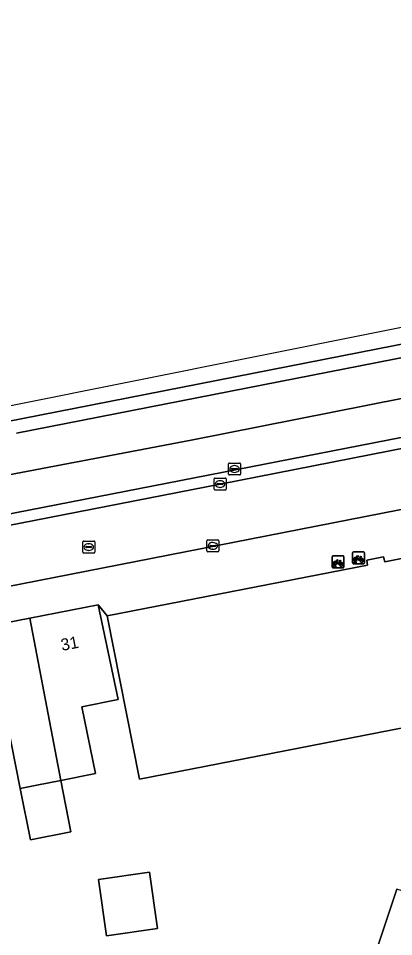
# Model space of a CAD drawing. Extents: x 160377 to 161131, y 383938 to 384853.
# Drawn here: x 160673.4 to 160704.8, y 384770.1 to 384846.9 of the extents above; entities that cross this region are included whole.
import ezdxf

# ---------------------------------------------------------------- set-up
doc = ezdxf.new("R2010")
doc.units = 0
for name, color, linetype in [('IMGEO_Berm_open', 7, 'Continuous'), ('IMGEO_Erf', 7, 'Continuous'), ('IMGEO_Fietsenrek', 7, 'Continuous'), ('IMGEO_Kolk', 7, 'Continuous'), ('IMGEO_Pand', 7, 'Continuous'), ('IMGEO_Pand_nummerreeks', 7, 'Continuous'), ('IMGEO_Rijbaan_lokaal_open', 7, 'Continuous'), ('IMGEO_Rijbaan_regionaal_gesloten', 7, 'Continuous'), ('IMGEO_Rioolput', 7, 'Continuous'), ('IMGEO_Verkeerseiland_open', 7, 'Continuous'), ('IMGEO_Voetpad_open', 7, 'Continuous')]:
    doc.layers.add(name, color=color, linetype=linetype)

msp = doc.modelspace()

# ---------------------------------------------------------------- linework, layer by layer
at = {"layer": 'IMGEO_Berm_open'}
for points in [[(160753.962, 384821.317), (160669.687, 384804.898)], [(160668.863, 384803.782), (160690.315, 384807.978), (160710.765, 384811.973), (160731.557, 384816.055), (160751.991, 384820.036), (160754.132, 384820.304)]]:
    msp.add_lwpolyline(points, dxfattribs=at)
at = {"layer": 'IMGEO_Erf'}
for points in [[(160728.933, 384792.151), (160683.571, 384783.298), (160680.864, 384796.949), (160680.098, 384797.869), (160681.774, 384789.968), (160678.754, 384789.365), (160679.872, 384783.776), (160676.988, 384783.2), (160677.815, 384778.9), (160674.436, 384778.251), (160673.583, 384782.519), (160672.449, 384788.196)], [(160703.128, 384768.191), (160705.121, 384774.102)]]:
    msp.add_lwpolyline(points, dxfattribs=at)
msp.add_lwpolyline([(160685.066, 384770.827), (160680.81, 384770.22), (160680.14, 384774.915), (160684.395, 384775.523)], close=True, dxfattribs=at)
at = {"layer": 'IMGEO_Fietsenrek'}
for p, q in [((160699.69, 384801.044), (160699.69, 384801.885)), ((160699.69, 384801.885), (160699.69, 384801.044)), ((160699.765, 384801.969), (160700.606, 384801.969)), ((160700.606, 384801.969), (160699.765, 384801.969)), ((160700.69, 384801.894), (160700.69, 384801.053)), ((160700.69, 384801.053), (160700.69, 384801.894)), ((160701.408, 384801.38), (160701.408, 384802.221)), ((160701.408, 384802.221), (160701.408, 384801.38)), ((160701.483, 384802.305), (160702.324, 384802.305)), ((160702.324, 384802.305), (160701.483, 384802.305)), ((160702.095, 384801.854), (160702.131, 384801.759)), ((160702.408, 384802.23), (160702.408, 384801.389)), ((160702.408, 384801.389), (160702.408, 384802.23)), ((160699.817, 384801.053), (160699.856, 384801.213)), ((160699.851, 384801.053), (160699.817, 384801.053)), ((160699.886, 384801.201), (160699.851, 384801.053)), ((160699.928, 384801.225), (160699.927, 384801.229)), ((160699.969, 384801.053), (160699.935, 384801.195)), ((160699.959, 384801.236), (160699.96, 384801.229)), ((160699.967, 384801.199), (160700.002, 384801.053)), ((160700.002, 384801.053), (160699.969, 384801.053)), ((160700.377, 384801.518), (160700.413, 384801.423)), ((160702.333, 384801.305), (160701.492, 384801.305)), ((160701.492, 384801.305), (160702.333, 384801.305)), ((160701.535, 384801.389), (160701.574, 384801.549)), ((160701.569, 384801.389), (160701.535, 384801.389)), ((160701.604, 384801.537), (160701.569, 384801.389)), ((160701.646, 384801.561), (160701.645, 384801.565)), ((160701.687, 384801.389), (160701.653, 384801.531)), ((160701.677, 384801.572), (160701.678, 384801.565)), ((160701.685, 384801.535), (160701.72, 384801.389)), ((160701.72, 384801.389), (160701.687, 384801.389)), ((160700.615, 384800.969), (160699.774, 384800.969)), ((160699.774, 384800.969), (160700.615, 384800.969))]:
    msp.add_line(p, q, dxfattribs=at)
for points in [[(160701.742, 384801.779), (160701.69, 384801.689), (160701.65, 384801.664), (160701.651, 384801.711), (160701.706, 384801.805)], [(160701.721, 384801.831), (160701.816, 384801.995), (160701.902, 384801.981), (160701.904, 384801.972), (160701.848, 384801.961), (160701.821, 384801.916), (160702.077, 384801.875)], [(160702.017, 384801.587), (160701.967, 384801.587), (160701.776, 384801.838), (160701.757, 384801.806)], [(160702.064, 384801.85), (160701.807, 384801.891), (160701.79, 384801.862), (160701.957, 384801.642), (160702.064, 384801.85)], [(160702.112, 384801.752), (160702.082, 384801.829), (160701.973, 384801.611), (160702.016, 384801.611)], [(160702.077, 384801.875), (160702.102, 384801.924), (160702.096, 384801.928), (160702.073, 384801.932), (160702.061, 384801.939), (160702.06, 384801.942), (160702.062, 384801.947), (160702.157, 384801.932), (160702.159, 384801.922), (160702.149, 384801.909), (160702.137, 384801.903), (160702.123, 384801.909), (160702.095, 384801.854)], [(160700.024, 384801.443), (160699.972, 384801.353), (160699.932, 384801.328), (160699.933, 384801.375), (160699.988, 384801.469)], [(160700.003, 384801.495), (160700.098, 384801.659), (160700.184, 384801.645), (160700.186, 384801.636), (160700.13, 384801.625), (160700.103, 384801.58), (160700.359, 384801.539)], [(160700.299, 384801.251), (160700.249, 384801.251), (160700.058, 384801.502), (160700.039, 384801.47)], [(160700.346, 384801.514), (160700.089, 384801.555), (160700.072, 384801.526), (160700.239, 384801.306), (160700.346, 384801.514)], [(160700.394, 384801.416), (160700.364, 384801.493), (160700.255, 384801.275), (160700.298, 384801.275)], [(160700.328, 384801.275), (160700.448, 384801.274), (160700.404, 384801.388)], [(160700.424, 384801.395), (160700.479, 384801.25), (160700.329, 384801.25)], [(160700.359, 384801.539), (160700.384, 384801.588), (160700.378, 384801.592), (160700.355, 384801.596), (160700.343, 384801.603), (160700.342, 384801.606), (160700.344, 384801.611), (160700.439, 384801.596), (160700.441, 384801.586), (160700.431, 384801.573), (160700.419, 384801.567), (160700.405, 384801.573), (160700.377, 384801.518)], [(160702.046, 384801.611), (160702.166, 384801.61), (160702.122, 384801.724)], [(160702.142, 384801.731), (160702.197, 384801.586), (160702.047, 384801.586)]]:
    msp.add_lwpolyline(points, dxfattribs=at)
for centre, radius, start, end in [((160699.768, 384801.891), 0.0779, 92.4484, 184.28452), ((160699.768, 384801.891), 0.0779, 92.4484, 184.28452), ((160700.612, 384801.891), 0.0779, 2.4484, 94.28452), ((160700.612, 384801.891), 0.0779, 2.4484, 94.28452), ((160701.486, 384802.227), 0.0779, 92.4484, 184.28452), ((160701.486, 384802.227), 0.0779, 92.4484, 184.28452), ((160701.648, 384801.69), 0.159, 62.67661, 242.13685), ((160701.648, 384801.69), 0.129, 63.31916, 238.90302), ((160701.648, 384801.69), 0.159, 283.5766, 46.60424), ((160702.33, 384802.227), 0.0779, 2.4484, 94.28452), ((160702.33, 384802.227), 0.0779, 2.4484, 94.28452), ((160699.768, 384801.047), 0.0779, 182.4484, 274.28452), ((160699.768, 384801.047), 0.0779, 182.4484, 274.28452), ((160699.93, 384801.354), 0.159, 62.67661, 242.13685), ((160699.93, 384801.354), 0.129, 63.31916, 238.90302), ((160699.91, 384801.225), 0.0499, 12.8025, 158.69338), ((160699.93, 384801.354), 0.159, 253.99666, 271.78671), ((160699.91, 384801.225), 0.0174, 12.8025, 163.45023), ((160699.93, 384801.354), 0.129, 253.41502, 269.02044), ((160699.93, 384801.354), 0.129, 283.60429, 43.43025), ((160699.93, 384801.354), 0.159, 283.5766, 46.60424), ((160700.457, 384801.27), 0.159, 113.3408, 178.32165), ((160700.457, 384801.27), 0.159, 187.0065, 105.77075), ((160700.457, 384801.27), 0.129, 113.92302, 177.95563), ((160700.457, 384801.27), 0.129, 188.67146, 104.58832), ((160700.612, 384801.047), 0.0779, 272.4484, 4.28452), ((160700.612, 384801.047), 0.0779, 272.4484, 4.28452), ((160701.486, 384801.383), 0.0779, 182.4484, 274.28452), ((160701.486, 384801.383), 0.0779, 182.4484, 274.28452), ((160701.628, 384801.561), 0.0499, 12.8025, 158.69338), ((160701.648, 384801.69), 0.159, 253.99666, 271.78671), ((160701.628, 384801.561), 0.0174, 12.8025, 163.45023), ((160701.648, 384801.69), 0.129, 253.41502, 269.02044), ((160701.648, 384801.69), 0.129, 283.60429, 43.43025), ((160702.175, 384801.606), 0.159, 113.3408, 178.32165), ((160702.175, 384801.606), 0.159, 187.0065, 105.77075), ((160702.175, 384801.606), 0.129, 113.92302, 177.95563), ((160702.175, 384801.606), 0.129, 188.67146, 104.58832), ((160702.33, 384801.383), 0.0779, 272.4484, 4.28452), ((160702.33, 384801.383), 0.0779, 272.4484, 4.28452)]:
    msp.add_arc(centre, radius, start, end, dxfattribs=at)
at = {"layer": 'IMGEO_Kolk'}
for p, q in [((160691.023, 384808.81), (160691.023, 384809.662)), ((160691.098, 384809.736), (160691.95, 384809.736)), ((160691.511, 384809.516), (160691.536, 384809.516)), ((160692.024, 384809.662), (160692.024, 384808.81)), ((160691.95, 384808.736), (160691.098, 384808.736)), ((160691.282, 384809.23), (160691.282, 384809.242)), ((160691.72, 384809.193), (160691.322, 384809.193)), ((160691.325, 384809.279), (160691.723, 384809.279)), ((160691.534, 384808.956), (160691.509, 384808.956)), ((160691.766, 384809.242), (160691.766, 384809.23)), ((160689.815, 384807.553), (160689.815, 384808.405)), ((160689.89, 384808.479), (160690.742, 384808.479)), ((160690.074, 384807.973), (160690.074, 384807.985)), ((160690.512, 384807.936), (160690.114, 384807.936)), ((160690.117, 384808.022), (160690.515, 384808.022)), ((160690.303, 384808.259), (160690.328, 384808.259)), ((160690.558, 384807.985), (160690.558, 384807.973)), ((160690.816, 384808.405), (160690.816, 384807.553)), ((160690.742, 384807.479), (160689.89, 384807.479)), ((160690.326, 384807.699), (160690.301, 384807.699)), ((160689.208, 384802.382), (160689.208, 384803.234)), ((160689.283, 384803.308), (160690.135, 384803.308)), ((160689.467, 384802.802), (160689.467, 384802.814)), ((160689.905, 384802.765), (160689.507, 384802.765)), ((160689.51, 384802.851), (160689.908, 384802.851)), ((160689.696, 384803.088), (160689.721, 384803.088)), ((160689.951, 384802.814), (160689.951, 384802.802)), ((160690.209, 384803.234), (160690.209, 384802.382)), ((160690.135, 384802.308), (160689.283, 384802.308)), ((160689.719, 384802.528), (160689.694, 384802.528))]:
    msp.add_line(p, q, dxfattribs=at)
for points in [[(160691.023, 384808.81), (160691.023, 384809.662)], [(160691.098, 384809.736), (160691.95, 384809.736)], [(160692.024, 384809.662), (160692.024, 384808.81)], [(160691.95, 384808.736), (160691.098, 384808.736)], [(160689.815, 384807.553), (160689.815, 384808.405)], [(160689.89, 384808.479), (160690.742, 384808.479)], [(160690.816, 384808.405), (160690.816, 384807.553)], [(160690.742, 384807.479), (160689.89, 384807.479)], [(160689.208, 384802.382), (160689.208, 384803.234)], [(160689.283, 384803.308), (160690.135, 384803.308)], [(160690.209, 384803.234), (160690.209, 384802.382)], [(160690.135, 384802.308), (160689.283, 384802.308)]]:
    msp.add_lwpolyline(points, dxfattribs=at)
for centre, radius, start, end in [((160691.1, 384809.66), 0.0765, 91.55205, 178.44795), ((160691.1, 384809.66), 0.0765, 91.55205, 178.44795), ((160691.948, 384809.66), 0.0765, 1.55205, 88.44795), ((160691.948, 384809.66), 0.0765, 1.55205, 88.44795), ((160691.1, 384808.812), 0.0765, 181.55205, 268.44795), ((160691.1, 384808.812), 0.0765, 181.55205, 268.44795), ((160691.322, 384809.239), 0.0403, 85.87752, 175.75265), ((160691.319, 384809.229), 0.0366, 178.93798, 274.71019), ((160691.723, 384809.236), 0.043, 264.86636, 352.45326), ((160691.727, 384809.241), 0.0386, 1.73085, 96.63898), ((160691.948, 384808.812), 0.0765, 271.55205, 358.44795), ((160691.948, 384808.812), 0.0765, 271.55205, 358.44795), ((160689.892, 384808.403), 0.0765, 91.55205, 178.44795), ((160689.892, 384808.403), 0.0765, 91.55205, 178.44795), ((160690.114, 384807.982), 0.0403, 85.87752, 175.75265), ((160690.111, 384807.972), 0.0366, 178.93798, 274.71019), ((160690.515, 384807.979), 0.043, 264.86636, 352.45326), ((160690.519, 384807.984), 0.0386, 1.73085, 96.63898), ((160690.74, 384808.403), 0.0765, 1.55205, 88.44795), ((160690.74, 384808.403), 0.0765, 1.55205, 88.44795), ((160689.892, 384807.555), 0.0765, 181.55205, 268.44795), ((160689.892, 384807.555), 0.0765, 181.55205, 268.44795), ((160690.74, 384807.555), 0.0765, 271.55205, 358.44795), ((160690.74, 384807.555), 0.0765, 271.55205, 358.44795), ((160689.285, 384803.232), 0.0765, 91.55205, 178.44795), ((160689.285, 384803.232), 0.0765, 91.55205, 178.44795), ((160689.507, 384802.811), 0.0403, 85.87752, 175.75265), ((160689.504, 384802.801), 0.0366, 178.93798, 274.71019), ((160689.908, 384802.808), 0.043, 264.86636, 352.45326), ((160689.912, 384802.813), 0.0386, 1.73085, 96.63898), ((160690.133, 384803.232), 0.0765, 1.55205, 88.44795), ((160690.133, 384803.232), 0.0765, 1.55205, 88.44795), ((160689.285, 384802.384), 0.0765, 181.55205, 268.44795), ((160689.285, 384802.384), 0.0765, 181.55205, 268.44795), ((160690.133, 384802.384), 0.0765, 271.55205, 358.44795), ((160690.133, 384802.384), 0.0765, 271.55205, 358.44795)]:
    msp.add_arc(centre, radius, start, end, dxfattribs=at)
for centre, major_axis, ratio, start_param, end_param in [((160691.51, 384809.236), (-0.387, 0.002), 0.722429, 4.712389, 7.853982), ((160691.535, 384809.236), (-0.39, 0.002), 0.717154, 1.570796, 4.712389), ((160690.302, 384807.979), (-0.387, 0.002), 0.722429, 4.712389, 7.853982), ((160690.327, 384807.979), (-0.39, 0.002), 0.717154, 1.570796, 4.712389), ((160689.695, 384802.808), (-0.387, 0.002), 0.722429, 4.712389, 7.853982), ((160689.72, 384802.808), (-0.39, 0.002), 0.717154, 1.570796, 4.712389)]:
    msp.add_ellipse(centre, major_axis=major_axis, ratio=ratio, start_param=start_param, end_param=end_param, dxfattribs=at)
at = {"layer": 'IMGEO_Pand'}
for points in [[(160734.212, 384805.42), (160733.849, 384807.308), (160708.498, 384802.355), (160708.412, 384802.765), (160706.995, 384802.488), (160707.079, 384802.056), (160704.115, 384801.479), (160703.994, 384801.892), (160702.589, 384801.624), (160702.668, 384801.211), (160680.864, 384796.949), (160683.571, 384783.298), (160728.933, 384792.151), (160729.789, 384787.742), (160737.348, 384789.133), (160736.294, 384794.606), (160736.096, 384795.636)], [(160674.38, 384796.767), (160676.988, 384783.2), (160679.872, 384783.776), (160678.754, 384789.365), (160681.774, 384789.968), (160680.098, 384797.869)], [(160674.38, 384796.767), (160668.056, 384795.549), (160668.794, 384790.685), (160669.214, 384787.549), (160672.449, 384788.196), (160673.583, 384782.519), (160674.969, 384782.796), (160676.988, 384783.2)], [(160676.988, 384783.2), (160674.969, 384782.796), (160673.583, 384782.519), (160674.436, 384778.251), (160677.815, 384778.9)], [(160680.81, 384770.22), (160685.066, 384770.827), (160684.395, 384775.523), (160680.14, 384774.915)], [(160697.048, 384769.137), (160696.696, 384766.874), (160704.952, 384765.59), (160707.587, 384773.325), (160705.121, 384774.102), (160703.128, 384768.191)]]:
    msp.add_lwpolyline(points, close=True, dxfattribs=at)
at = {"layer": 'IMGEO_Rijbaan_lokaal_open'}
for points in [[(160745.246, 384813.658), (160756.944, 384815.951), (160756.782, 384816.801), (160754.132, 384820.304), (160751.991, 384820.036), (160731.557, 384816.055), (160710.765, 384811.973), (160690.315, 384807.978), (160668.863, 384803.782)], [(160669.558, 384798.838), (160712.036, 384807.136)]]:
    msp.add_lwpolyline(points, dxfattribs=at)
at = {"layer": 'IMGEO_Rijbaan_regionaal_gesloten'}
for points in [[(160821.599, 384844.146), (160829.468, 384845.895), (160829.618, 384845.927), (160829.254, 384846.905), (160806.499, 384841.714), (160790.719, 384838.114), (160734.589, 384826.879), (160672.527, 384814.457), (160614.171, 384806.098), (160545.148, 384802.929), (160536.931, 384801.145)], [(160620.019, 384800.647), (160623.941, 384800.965), (160636.271, 384802.448), (160652.633, 384805.11), (160663.941, 384807.107), (160687.886, 384811.633), (160723.538, 384818.688), (160757.394, 384825.337), (160773.567, 384827.732), (160796.581, 384831.06), (160808.154, 384832.524), (160820.659, 384834.653), (160832.812, 384837.187), (160831.861, 384840.102), (160818.009, 384837.306), (160805.372, 384835.31), (160791.27, 384833.313), (160761.012, 384829.451), (160759.855, 384829.172), (160673.267, 384812.223)], [(160666.233, 384811.987), (160791.269, 384836.471), (160798.406, 384838.282)], [(160833.826, 384834.082), (160832.812, 384837.187), (160820.659, 384834.653), (160808.154, 384832.524), (160796.581, 384831.06), (160773.567, 384827.732), (160757.394, 384825.337), (160723.538, 384818.688), (160687.886, 384811.633), (160663.941, 384807.107), (160652.633, 384805.11), (160636.271, 384802.448), (160623.941, 384800.965), (160620.019, 384800.647)], [(160669.687, 384804.898), (160753.962, 384821.317)]]:
    msp.add_lwpolyline(points, dxfattribs=at)
at = {"layer": 'IMGEO_Rioolput'}
for p, q in [((160678.82, 384802.287), (160678.82, 384803.139)), ((160678.895, 384803.213), (160679.747, 384803.213)), ((160679.079, 384802.707), (160679.079, 384802.719)), ((160679.517, 384802.67), (160679.119, 384802.67)), ((160679.122, 384802.756), (160679.52, 384802.756)), ((160679.308, 384802.993), (160679.333, 384802.993)), ((160679.563, 384802.719), (160679.563, 384802.707)), ((160679.821, 384803.139), (160679.821, 384802.287)), ((160679.747, 384802.213), (160678.895, 384802.213)), ((160679.331, 384802.433), (160679.306, 384802.433))]:
    msp.add_line(p, q, dxfattribs=at)
for points in [[(160678.82, 384802.287), (160678.82, 384803.139)], [(160678.895, 384803.213), (160679.747, 384803.213)], [(160679.821, 384803.139), (160679.821, 384802.287)], [(160679.747, 384802.213), (160678.895, 384802.213)]]:
    msp.add_lwpolyline(points, dxfattribs=at)
for centre, radius, start, end in [((160678.897, 384803.137), 0.0765, 91.55205, 178.44795), ((160678.897, 384803.137), 0.0765, 91.55205, 178.44795), ((160679.119, 384802.716), 0.0403, 85.87752, 175.75265), ((160679.116, 384802.706), 0.0366, 178.93798, 274.71019), ((160679.52, 384802.713), 0.043, 264.86636, 352.45326), ((160679.524, 384802.718), 0.0386, 1.73085, 96.63898), ((160679.745, 384803.137), 0.0765, 1.55205, 88.44795), ((160679.745, 384803.137), 0.0765, 1.55205, 88.44795), ((160678.897, 384802.289), 0.0765, 181.55205, 268.44795), ((160678.897, 384802.289), 0.0765, 181.55205, 268.44795), ((160679.745, 384802.289), 0.0765, 271.55205, 358.44795), ((160679.745, 384802.289), 0.0765, 271.55205, 358.44795)]:
    msp.add_arc(centre, radius, start, end, dxfattribs=at)
for centre, major_axis, ratio, start_param, end_param in [((160679.307, 384802.713), (-0.387, 0.002), 0.722429, 4.712389, 7.853982), ((160679.332, 384802.713), (-0.39, 0.002), 0.717154, 1.570796, 4.712389)]:
    msp.add_ellipse(centre, major_axis=major_axis, ratio=ratio, start_param=start_param, end_param=end_param, dxfattribs=at)
at = {"layer": 'IMGEO_Verkeerseiland_open'}
msp.add_lwpolyline([(160673.267, 384812.223), (160759.855, 384829.172), (160761.012, 384829.451), (160791.519, 384835.419), (160791.269, 384836.471), (160666.233, 384811.987)], dxfattribs=at)
at = {"layer": 'IMGEO_Voetpad_open'}
for points in [[(160732.219, 384810.957), (160731.148, 384810.84), (160712.036, 384807.136), (160669.558, 384798.838)], [(160702.668, 384801.211), (160702.589, 384801.624), (160703.994, 384801.892), (160704.115, 384801.479), (160707.079, 384802.056), (160706.995, 384802.488), (160708.412, 384802.765), (160708.498, 384802.355), (160733.849, 384807.308), (160734.212, 384805.42), (160737.223, 384805.988), (160736.981, 384807.336)], [(160622.22, 384787.392), (160625.386, 384788.399), (160626.181, 384789.448), (160634.124, 384790.626), (160634.642, 384790.703), (160641.141, 384791.616), (160647.807, 384792.552), (160648.788, 384792.69), (160655.111, 384793.621), (160661.103, 384794.503), (160667.094, 384795.385), (160668.056, 384795.549), (160674.38, 384796.767), (160680.098, 384797.869), (160680.864, 384796.949), (160702.668, 384801.211)]]:
    msp.add_lwpolyline(points, dxfattribs=at)

# ---------------------------------------------------------------- texts
at = {"layer": 'IMGEO_Pand_nummerreeks'}
msp.add_text('31', height=1, rotation=10.89682, dxfattribs=at).set_placement((160677.085, 384794.024))

doc.saveas('drawing.dxf')
